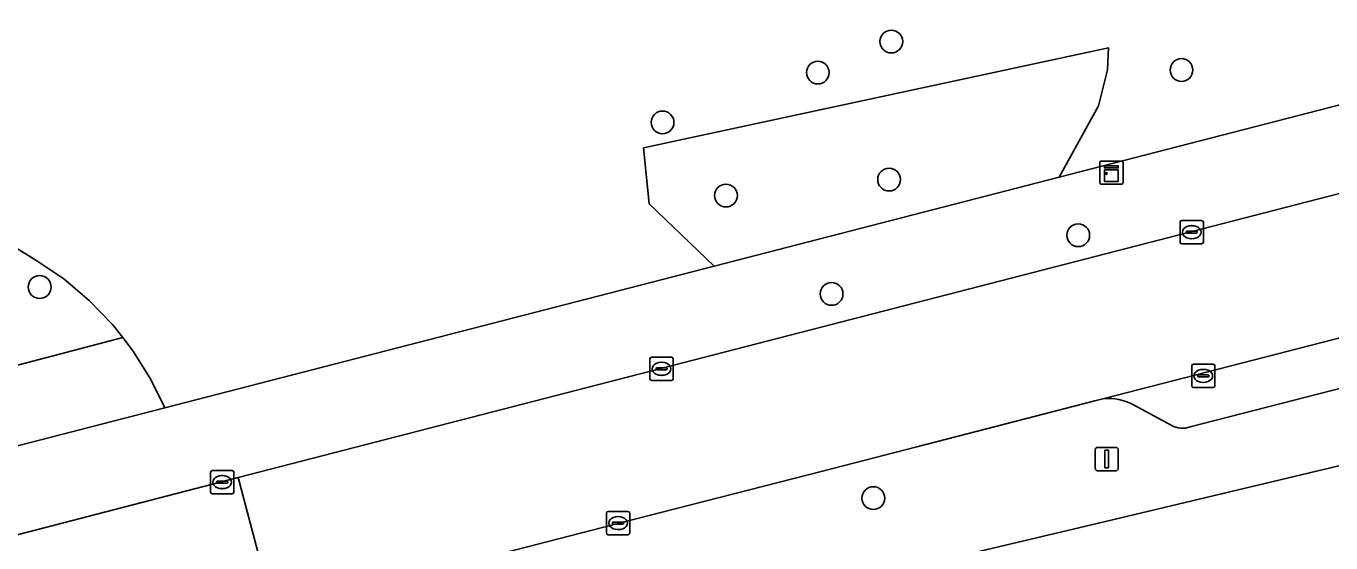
# Model space of a CAD drawing. Extents: x 157793 to 159380, y 380877 to 382313.
# Drawn here: x 158668.4 to 158724.5, y 381301 to 381323.2 of the extents above; entities that cross this region are included whole.
import ezdxf

# ---------------------------------------------------------------- set-up
doc = ezdxf.new("R2010")
doc.units = 0
for name, color, linetype in [('IMGEO_Boom', 7, 'Continuous'), ('IMGEO_Erf', 7, 'Continuous'), ('IMGEO_Groenvoorziening', 7, 'Continuous'), ('IMGEO_Kast', 7, 'Continuous'), ('IMGEO_Kolk', 7, 'Continuous'), ('IMGEO_Lichtmast', 7, 'Continuous'), ('IMGEO_Parkeervlak_open', 7, 'Continuous'), ('IMGEO_Rijbaan_lokaal_gesloten', 7, 'Continuous'), ('IMGEO_Rijbaan_lokaal_open', 7, 'Continuous'), ('IMGEO_Voetpad_open', 7, 'Continuous')]:
    doc.layers.add(name, color=color, linetype=linetype)

msp = doc.modelspace()

# ---------------------------------------------------------------- linework, layer by layer
at = {"layer": 'IMGEO_Boom'}
for centre in [(158705.605, 381322.512), (158702.447, 381321.178), (158718.08, 381321.289), (158695.771, 381319.04), (158705.51, 381316.583), (158698.498, 381315.897), (158713.641, 381314.191), (158668.996, 381311.969), (158703.039, 381311.671), (158704.832, 381302.9)]:
    msp.add_circle(centre, 0.489, dxfattribs=at)
at = {"layer": 'IMGEO_Erf'}
msp.add_lwpolyline([(158744.131, 381308.881), (158714.509, 381301.828), (158709.669, 381300.675)], dxfattribs=at)
at = {"layer": 'IMGEO_Groenvoorziening'}
for points in [[(158674.384, 381306.778), (158673.775, 381307.995), (158673.014, 381309.218), (158672.576, 381309.803), (158653.06, 381304.68), (158645.119, 381317.703), (158656.218, 381326.489), (158654.707, 381329.783)], [(158666.892, 381314.317), (158668.836, 381313.126), (158670.029, 381312.319), (158671.13, 381311.391), (158672.129, 381310.354), (158672.576, 381309.803), (158673.014, 381309.218), (158673.775, 381307.995), (158674.384, 381306.778), (158697.998, 381312.863), (158695.193, 381315.535), (158694.958, 381317.942), (158714.943, 381322.24), (158714.904, 381321.294), (158714.514, 381319.747), (158712.822, 381316.682), (158735.17, 381322.441)], [(158650.405, 381303.137), (158652.985, 381301.264), (158674.384, 381306.778)]]:
    msp.add_lwpolyline(points, dxfattribs=at)
for points in [[(158672.576, 381309.803), (158672.129, 381310.354), (158671.13, 381311.391), (158670.029, 381312.319), (158668.836, 381313.126), (158666.892, 381314.317), (158664.285, 381316.252), (158661.895, 381318.45), (158659.748, 381320.885), (158657.867, 381323.531), (158656.274, 381326.359), (158656.218, 381326.489), (158645.119, 381317.703), (158653.06, 381304.68)], [(158714.514, 381319.747), (158714.904, 381321.294), (158714.943, 381322.24), (158694.958, 381317.942), (158695.193, 381315.535), (158697.998, 381312.863), (158712.822, 381316.682)]]:
    msp.add_lwpolyline(points, close=True, dxfattribs=at)
at = {"layer": 'IMGEO_Kast'}
for p, q in [((158714.568, 381316.455), (158714.568, 381317.296)), ((158714.568, 381317.296), (158714.568, 381316.455)), ((158714.643, 381317.38), (158715.484, 381317.38)), ((158715.484, 381317.38), (158714.643, 381317.38)), ((158715.568, 381317.305), (158715.568, 381316.464)), ((158715.568, 381316.464), (158715.568, 381317.305)), ((158715.493, 381316.38), (158714.652, 381316.38)), ((158714.652, 381316.38), (158715.493, 381316.38))]:
    msp.add_line(p, q, dxfattribs=at)
for points in [[(158714.763, 381317.17), (158715.363, 381317.17), (158715.363, 381317.085), (158714.763, 381317.085), (158714.763, 381317.17)], [(158714.763, 381316.995), (158715.363, 381316.995), (158715.363, 381316.506), (158714.763, 381316.506), (158714.763, 381316.995)]]:
    msp.add_lwpolyline(points, dxfattribs=at)
msp.add_circle((158714.847, 381316.844), 0.0377, dxfattribs=at)
for centre, start, end in [((158714.646, 381317.302), 92.4484, 184.2845), ((158714.646, 381317.302), 92.4484, 184.2845), ((158715.49, 381317.302), 2.4484, 94.2845), ((158715.49, 381317.302), 2.4484, 94.2845), ((158714.646, 381316.458), 182.4484, 274.2845), ((158714.646, 381316.458), 182.4484, 274.2845), ((158715.49, 381316.458), 272.4484, 4.2845), ((158715.49, 381316.458), 272.4484, 4.2845)]:
    msp.add_arc(centre, 0.0779, start, end, dxfattribs=at)
at = {"layer": 'IMGEO_Kolk'}
for p, q in [((158718.019, 381313.898), (158718.019, 381314.75)), ((158718.094, 381314.824), (158718.946, 381314.824)), ((158719.02, 381314.75), (158719.02, 381313.898)), ((158718.278, 381314.318), (158718.278, 381314.33)), ((158718.716, 381314.281), (158718.318, 381314.281)), ((158718.321, 381314.367), (158718.719, 381314.367)), ((158718.507, 381314.604), (158718.532, 381314.604)), ((158718.762, 381314.33), (158718.762, 381314.318)), ((158718.946, 381313.824), (158718.094, 381313.824)), ((158718.53, 381314.044), (158718.505, 381314.044)), ((158695.23, 381308.029), (158695.23, 381308.881)), ((158695.305, 381308.955), (158696.157, 381308.955)), ((158695.489, 381308.449), (158695.489, 381308.461)), ((158695.532, 381308.498), (158695.93, 381308.498)), ((158695.718, 381308.735), (158695.743, 381308.735)), ((158695.973, 381308.461), (158695.973, 381308.449)), ((158696.231, 381308.881), (158696.231, 381308.029)), ((158718.517, 381307.725), (158718.517, 381308.577)), ((158718.592, 381308.651), (158719.444, 381308.651)), ((158719.518, 381308.577), (158719.518, 381307.725)), ((158696.157, 381307.955), (158695.305, 381307.955)), ((158695.927, 381308.412), (158695.529, 381308.412)), ((158695.741, 381308.175), (158695.716, 381308.175)), ((158718.776, 381308.145), (158718.776, 381308.157)), ((158719.214, 381308.108), (158718.816, 381308.108)), ((158718.819, 381308.194), (158719.217, 381308.194)), ((158719.005, 381308.431), (158719.03, 381308.431)), ((158719.26, 381308.157), (158719.26, 381308.145)), ((158719.444, 381307.651), (158718.592, 381307.651)), ((158719.028, 381307.871), (158719.003, 381307.871)), ((158676.343, 381303.161), (158676.343, 381304.013)), ((158676.418, 381304.087), (158677.27, 381304.087)), ((158677.344, 381304.013), (158677.344, 381303.161)), ((158676.602, 381303.581), (158676.602, 381303.593)), ((158677.04, 381303.544), (158676.642, 381303.544)), ((158676.645, 381303.63), (158677.043, 381303.63)), ((158676.831, 381303.867), (158676.856, 381303.867)), ((158677.086, 381303.593), (158677.086, 381303.581)), ((158677.27, 381303.087), (158676.418, 381303.087)), ((158676.854, 381303.307), (158676.829, 381303.307)), ((158693.433, 381302.33), (158694.285, 381302.33)), ((158693.358, 381301.404), (158693.358, 381302.256)), ((158693.617, 381301.824), (158693.617, 381301.836)), ((158694.055, 381301.787), (158693.657, 381301.787)), ((158693.66, 381301.873), (158694.058, 381301.873)), ((158693.846, 381302.11), (158693.871, 381302.11)), ((158694.101, 381301.836), (158694.101, 381301.824)), ((158694.359, 381302.256), (158694.359, 381301.404)), ((158694.285, 381301.33), (158693.433, 381301.33)), ((158693.869, 381301.55), (158693.844, 381301.55))]:
    msp.add_line(p, q, dxfattribs=at)
for points in [[(158718.019, 381313.898), (158718.019, 381314.75)], [(158718.094, 381314.824), (158718.946, 381314.824)], [(158719.02, 381314.75), (158719.02, 381313.898)], [(158718.946, 381313.824), (158718.094, 381313.824)], [(158695.23, 381308.029), (158695.23, 381308.881)], [(158695.305, 381308.955), (158696.157, 381308.955)], [(158696.231, 381308.881), (158696.231, 381308.029)], [(158718.517, 381307.725), (158718.517, 381308.577)], [(158718.592, 381308.651), (158719.444, 381308.651)], [(158719.518, 381308.577), (158719.518, 381307.725)], [(158696.157, 381307.955), (158695.305, 381307.955)], [(158719.444, 381307.651), (158718.592, 381307.651)], [(158676.343, 381303.161), (158676.343, 381304.013)], [(158676.418, 381304.087), (158677.27, 381304.087)], [(158677.344, 381304.013), (158677.344, 381303.161)], [(158677.27, 381303.087), (158676.418, 381303.087)], [(158693.433, 381302.33), (158694.285, 381302.33)], [(158693.358, 381301.404), (158693.358, 381302.256)], [(158694.359, 381302.256), (158694.359, 381301.404)], [(158694.285, 381301.33), (158693.433, 381301.33)]]:
    msp.add_lwpolyline(points, dxfattribs=at)
for centre, radius, start, end in [((158718.096, 381314.748), 0.0765, 91.552, 178.448), ((158718.096, 381314.748), 0.0765, 91.552, 178.448), ((158718.944, 381314.748), 0.0765, 1.552, 88.448), ((158718.944, 381314.748), 0.0765, 1.552, 88.448), ((158718.318, 381314.327), 0.0403, 85.8775, 175.7526), ((158718.315, 381314.317), 0.0366, 178.938, 274.7102), ((158718.719, 381314.324), 0.043, 264.8664, 352.4533), ((158718.723, 381314.329), 0.0386, 1.7309, 96.639), ((158718.096, 381313.9), 0.0765, 181.552, 268.448), ((158718.096, 381313.9), 0.0765, 181.552, 268.448), ((158718.944, 381313.9), 0.0765, 271.552, 358.448), ((158718.944, 381313.9), 0.0765, 271.552, 358.448), ((158695.307, 381308.879), 0.0765, 91.552, 178.448), ((158695.307, 381308.879), 0.0765, 91.552, 178.448), ((158695.529, 381308.458), 0.0403, 85.8775, 175.7526), ((158695.934, 381308.46), 0.0386, 1.7309, 96.639), ((158696.155, 381308.879), 0.0765, 1.552, 88.448), ((158696.155, 381308.879), 0.0765, 1.552, 88.448), ((158718.594, 381308.575), 0.0765, 91.552, 178.448), ((158718.594, 381308.575), 0.0765, 91.552, 178.448), ((158719.442, 381308.575), 0.0765, 1.552, 88.448), ((158719.442, 381308.575), 0.0765, 1.552, 88.448), ((158695.307, 381308.031), 0.0765, 181.552, 268.448), ((158695.307, 381308.031), 0.0765, 181.552, 268.448), ((158695.526, 381308.448), 0.0366, 178.938, 274.7102), ((158695.93, 381308.455), 0.043, 264.8664, 352.4533), ((158696.155, 381308.031), 0.0765, 271.552, 358.448), ((158696.155, 381308.031), 0.0765, 271.552, 358.448), ((158718.816, 381308.154), 0.0403, 85.8775, 175.7526), ((158718.813, 381308.144), 0.0366, 178.938, 274.7102), ((158719.217, 381308.151), 0.043, 264.8664, 352.4533), ((158719.221, 381308.156), 0.0386, 1.7309, 96.639), ((158718.594, 381307.727), 0.0765, 181.552, 268.448), ((158718.594, 381307.727), 0.0765, 181.552, 268.448), ((158719.442, 381307.727), 0.0765, 271.552, 358.448), ((158719.442, 381307.727), 0.0765, 271.552, 358.448), ((158676.42, 381304.011), 0.0765, 91.552, 178.448), ((158676.42, 381304.011), 0.0765, 91.552, 178.448), ((158677.268, 381304.011), 0.0765, 1.552, 88.448), ((158677.268, 381304.011), 0.0765, 1.552, 88.448), ((158676.642, 381303.59), 0.0403, 85.8775, 175.7526), ((158676.639, 381303.58), 0.0366, 178.938, 274.7102), ((158677.043, 381303.587), 0.043, 264.8664, 352.4533), ((158677.047, 381303.592), 0.0386, 1.7309, 96.639), ((158676.42, 381303.163), 0.0765, 181.552, 268.448), ((158676.42, 381303.163), 0.0765, 181.552, 268.448), ((158677.268, 381303.163), 0.0765, 271.552, 358.448), ((158677.268, 381303.163), 0.0765, 271.552, 358.448), ((158693.435, 381302.254), 0.0765, 91.552, 178.448), ((158693.435, 381302.254), 0.0765, 91.552, 178.448), ((158694.283, 381302.254), 0.0765, 1.552, 88.448), ((158694.283, 381302.254), 0.0765, 1.552, 88.448), ((158693.657, 381301.833), 0.0403, 85.8775, 175.7526), ((158693.654, 381301.823), 0.0366, 178.938, 274.7102), ((158694.058, 381301.83), 0.043, 264.8664, 352.4533), ((158694.062, 381301.835), 0.0386, 1.7309, 96.639), ((158693.435, 381301.406), 0.0765, 181.552, 268.448), ((158693.435, 381301.406), 0.0765, 181.552, 268.448), ((158694.283, 381301.406), 0.0765, 271.552, 358.448), ((158694.283, 381301.406), 0.0765, 271.552, 358.448)]:
    msp.add_arc(centre, radius, start, end, dxfattribs=at)
for centre, major_axis, ratio, start_param, end_param in [((158718.506, 381314.324), (-0.387, 0.002), 0.722429, 4.712389, 7.853982), ((158718.531, 381314.324), (-0.39, 0.002), 0.717154, 1.570796, 4.712389), ((158695.717, 381308.455), (-0.387, 0.002), 0.722429, 4.712389, 7.853982), ((158695.742, 381308.455), (-0.39, 0.002), 0.717154, 1.570796, 4.712389), ((158719.004, 381308.151), (-0.387, 0.002), 0.722429, 4.712389, 7.853982), ((158719.029, 381308.151), (-0.39, 0.002), 0.717154, 1.570796, 4.712389), ((158676.83, 381303.587), (-0.387, 0.002), 0.722429, 4.712389, 7.853982), ((158676.855, 381303.587), (-0.39, 0.002), 0.717154, 1.570796, 4.712389), ((158693.845, 381301.83), (-0.387, 0.002), 0.722429, 4.712389, 7.853982), ((158693.87, 381301.83), (-0.39, 0.002), 0.717154, 1.570796, 4.712389)]:
    msp.add_ellipse(centre, major_axis=major_axis, ratio=ratio, start_param=start_param, end_param=end_param, dxfattribs=at)
at = {"layer": 'IMGEO_Lichtmast'}
for p, q in [((158714.37, 381304.18), (158714.37, 381304.98)), ((158714.37, 381304.98), (158714.37, 381304.18)), ((158714.47, 381305.08), (158715.26, 381305.08)), ((158715.26, 381305.08), (158714.47, 381305.08)), ((158715.36, 381304.98), (158715.36, 381304.18)), ((158715.36, 381304.18), (158715.36, 381304.98)), ((158715.26, 381304.08), (158714.47, 381304.08)), ((158714.47, 381304.08), (158715.26, 381304.08))]:
    msp.add_line(p, q, dxfattribs=at)
msp.add_lwpolyline([(158714.79, 381304.955), (158714.94, 381304.955), (158714.94, 381304.205), (158714.79, 381304.205), (158714.79, 381304.955)], dxfattribs=at)
for centre, start, end in [((158714.47, 381304.98), 90, 180), ((158714.47, 381304.98), 90, 180), ((158715.26, 381304.98), 0, 90), ((158715.26, 381304.98), 360, 90), ((158714.47, 381304.18), 180, 270), ((158714.47, 381304.18), 180, 270), ((158715.26, 381304.18), 270, 0), ((158715.26, 381304.18), 270, 0)]:
    msp.add_arc(centre, 0.1, start, end, dxfattribs=at)
at = {"layer": 'IMGEO_Parkeervlak_open'}
for points in [[(158739.374, 381313.506), (158714.757, 381307.175)], [(158718.454, 381305.96), (158736.833, 381310.675)], [(158715.984, 381306.918), (158717.641, 381306.032)]]:
    msp.add_lwpolyline(points, dxfattribs=at)
for centre, radius, start, end in [((158714.929, 381304.94), 2.241, 61.9298, 94.4106), ((158718.124, 381306.858), 0.957, 239.692, 290.1861)]:
    msp.add_arc(centre, radius, start, end, dxfattribs=at)
at = {"layer": 'IMGEO_Rijbaan_lokaal_gesloten'}
msp.add_lwpolyline([(158706.701, 381305.1), (158714.356, 381307.082), (158714.757, 381307.175), (158739.374, 381313.506), (158739.525, 381313.545), (158738.035, 381319.375), (158677.535, 381303.782), (158679.064, 381297.998), (158695.077, 381302.12), (158702.652, 381304.063)], close=True, dxfattribs=at)
at = {"layer": 'IMGEO_Rijbaan_lokaal_open'}
msp.add_lwpolyline([(158677.535, 381303.782), (158662.382, 381299.863), (158663.869, 381294.026), (158665.898, 381294.577), (158678.731, 381297.907), (158679.064, 381297.998)], close=True, dxfattribs=at)
at = {"layer": 'IMGEO_Voetpad_open'}
for points in [[(158811.855, 381341.421), (158810.581, 381341.143), (158796.274, 381338.026), (158792.259, 381337.151), (158761.894, 381329.326), (158758.084, 381328.345), (158756.589, 381327.96), (158750.095, 381326.287), (158735.17, 381322.441), (158712.822, 381316.682), (158697.998, 381312.863), (158674.384, 381306.778), (158652.985, 381301.264), (158649.002, 381300.238), (158646.759, 381299.66), (158624.868, 381294.019), (158622.254, 381293.346), (158623.975, 381291.254)], [(158626.221, 381290.528), (158629.888, 381291.474), (158632.774, 381292.27), (158662.382, 381299.863), (158677.535, 381303.782), (158738.035, 381319.375)], [(158714.509, 381301.828), (158744.131, 381308.881), (158745.268, 381304.094), (158747.107, 381304.547), (158745.669, 381310.323)], [(158736.833, 381310.675), (158718.454, 381305.96)], [(158714.757, 381307.175), (158714.356, 381307.082), (158706.701, 381305.1), (158702.652, 381304.063), (158695.077, 381302.12), (158679.064, 381297.998), (158678.731, 381297.907)], [(158717.641, 381306.032), (158715.984, 381306.918)], [(158675.128, 381291.98), (158675.767, 381289.723), (158675.862, 381289.109), (158675.996, 381287.714), (158679.54, 381288.53), (158679.178, 381289.904), (158678.547, 381292.443), (158694.082, 381296.018), (158693.859, 381296.911), (158696.818, 381297.616), (158702.264, 381298.912), (158709.669, 381300.675), (158714.509, 381301.828)]]:
    msp.add_lwpolyline(points, dxfattribs=at)
for centre, radius, start, end in [((158714.929, 381304.94), 2.241, 61.9298, 94.4106), ((158718.124, 381306.858), 0.957, 239.692, 290.1861)]:
    msp.add_arc(centre, radius, start, end, dxfattribs=at)

doc.saveas('drawing.dxf')
